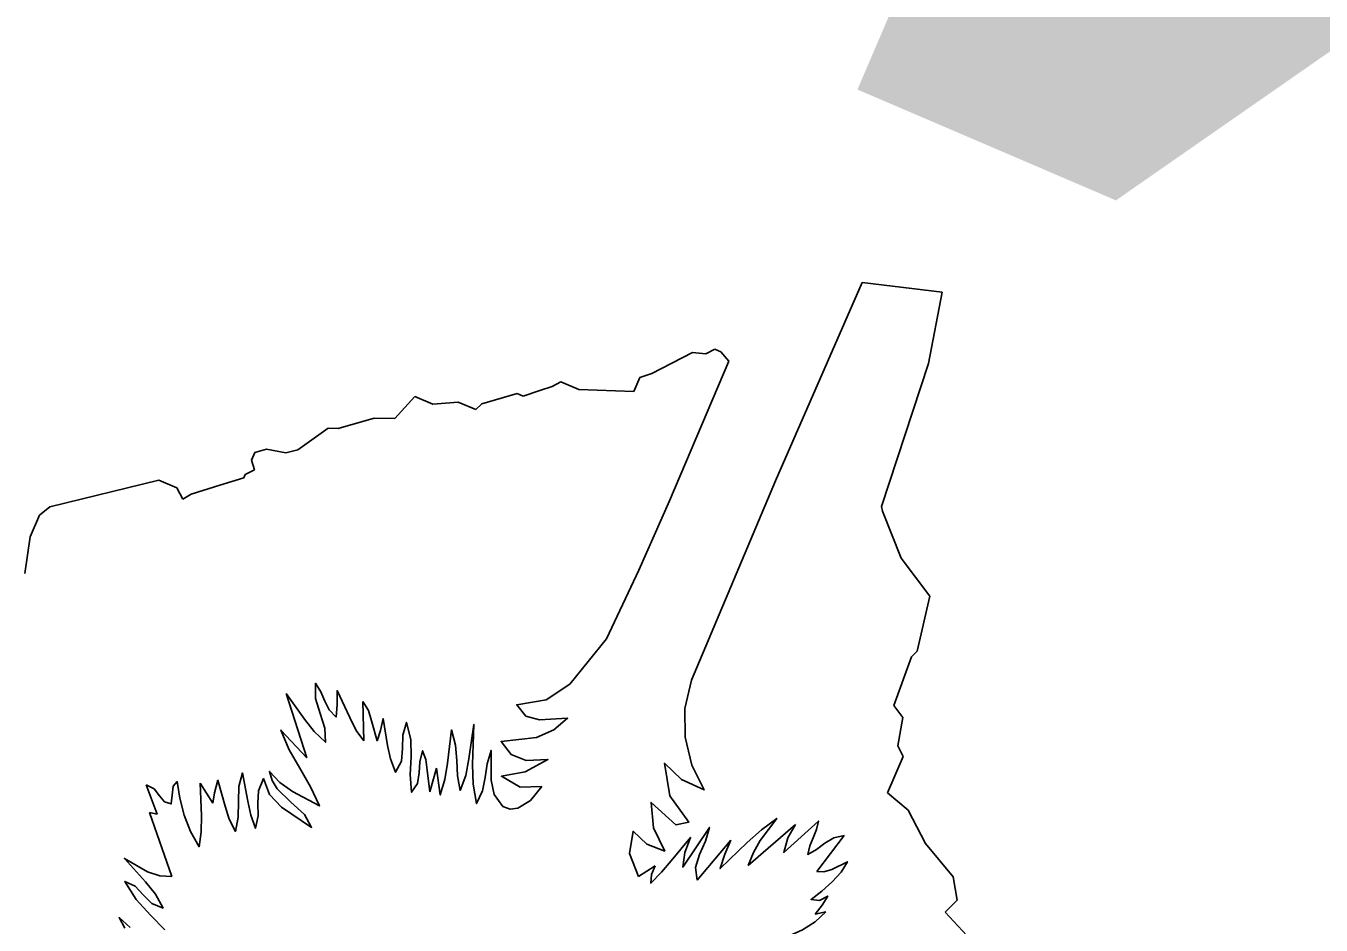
# Model space of a CAD drawing. Extents: x 1581789 to 1622364, y 1043167 to 1103486.
# Drawn here: x 1615132.567 to 1615135.978, y 1098119.207 to 1098121.573 of the extents above; entities that cross this region are included whole.
import ezdxf

# ---------------------------------------------------------------- set-up
doc = ezdxf.new("R2010")
doc.units = 0
doc.layers.add('RD_PD_PatLn2', color=7, linetype='Continuous')

msp = doc.modelspace()

# ---------------------------------------------------------------- linework, layer by layer
at = {"layer": 'RD_PD_PatLn2'}
for p, q in [((1615134.9803, 1098120.8726), (1615134.7693, 1098120.8974)), ((1615134.9435, 1098120.6846), (1615134.9803, 1098120.8726)), ((1615134.3222, 1098120.7137), (1615134.2155, 1098120.6582)), ((1615134.3574, 1098120.7099), (1615134.3222, 1098120.7137)), ((1615134.3813, 1098120.7221), (1615134.3574, 1098120.7099)), ((1615134.3971, 1098120.7153), (1615134.3813, 1098120.7221)), ((1615134.4178, 1098120.6909), (1615134.3971, 1098120.7153)), ((1615134.8198, 1098120.3086), (1615134.9435, 1098120.6846)), ((1615134.1842, 1098120.6477), (1615134.1683, 1098120.6107)), ((1615134.2155, 1098120.6582), (1615134.1842, 1098120.6477)), ((1615133.9209, 1098120.6137), (1615133.877, 1098120.5984)), ((1615133.9534, 1098120.6237), (1615133.9209, 1098120.6137)), ((1615133.9761, 1098120.6361), (1615133.9534, 1098120.6237)), ((1615134.0229, 1098120.616), (1615133.9761, 1098120.6361)), ((1615134.1683, 1098120.6107), (1615134.0229, 1098120.616)), ((1615133.5917, 1098120.5974), (1615133.539, 1098120.5398)), ((1615133.6387, 1098120.5773), (1615133.5917, 1098120.5974)), ((1615133.7053, 1098120.5831), (1615133.6387, 1098120.5773)), ((1615133.7517, 1098120.5633), (1615133.7053, 1098120.5831)), ((1615133.768, 1098120.578), (1615133.7517, 1098120.5633)), ((1615133.8612, 1098120.6052), (1615133.768, 1098120.578)), ((1615133.877, 1098120.5984), (1615133.8612, 1098120.6052)), ((1615133.4846, 1098120.5407), (1615133.3898, 1098120.5131)), ((1615133.539, 1098120.5398), (1615133.4846, 1098120.5407)), ((1615133.363, 1098120.5144), (1615133.2832, 1098120.4576)), ((1615133.3898, 1098120.5131), (1615133.363, 1098120.5144)), ((1615133.1698, 1098120.4504), (1615133.1613, 1098120.4304)), ((1615133.201, 1098120.4591), (1615133.1698, 1098120.4504)), ((1615133.2521, 1098120.4492), (1615133.201, 1098120.4591)), ((1615133.2832, 1098120.4576), (1615133.2521, 1098120.4492)), ((1615133.1689, 1098120.4047), (1615133.1451, 1098120.3928)), ((1615133.1613, 1098120.4304), (1615133.1689, 1098120.4047)), ((1615132.9171, 1098120.3773), (1615132.6304, 1098120.3072)), ((1615132.9646, 1098120.357), (1615132.9171, 1098120.3773)), ((1615133.141, 1098120.3833), (1615133.0782, 1098120.3645)), ((1615133.1451, 1098120.3928), (1615133.141, 1098120.3833)), ((1615132.9802, 1098120.3278), (1615132.9646, 1098120.357)), ((1615133.003, 1098120.3405), (1615132.9802, 1098120.3278)), ((1615133.0782, 1098120.3645), (1615133.003, 1098120.3405)), ((1615132.6304, 1098120.3072), (1615132.603, 1098120.2856)), ((1615134.8229, 1098120.2957), (1615134.8198, 1098120.3086)), ((1615132.603, 1098120.2856), (1615132.5786, 1098120.2286)), ((1615134.8716, 1098120.1722), (1615134.8229, 1098120.2957)), ((1615132.5786, 1098120.2286), (1615132.5648, 1098120.1323)), ((1615134.9478, 1098120.0724), (1615134.8716, 1098120.1722)), ((1615134.9141, 1098119.928), (1615134.9478, 1098120.0724)), ((1615134.8987, 1098119.9125), (1615134.9141, 1098119.928)), ((1615134.8528, 1098119.785), (1615134.8987, 1098119.9125)), ((1615133.3075, 1098119.6472), (1615133.2526, 1098119.8161)), ((1615133.4575, 1098119.6917), (1615133.4545, 1098119.7949)), ((1615134.8759, 1098119.7533), (1615134.8528, 1098119.785)), ((1615134.8627, 1098119.6788), (1615134.8759, 1098119.7533)), ((1615134.8773, 1098119.6504), (1615134.8627, 1098119.6788)), ((1615133.6309, 1098119.5575), (1615133.6483, 1098119.6194)), ((1615134.8363, 1098119.5548), (1615134.8773, 1098119.6504)), ((1615132.9128, 1098119.4983), (1615132.8842, 1098119.5758)), ((1615133.0262, 1098119.5806), (1615133.0599, 1098119.5277)), ((1615133.8957, 1098119.5351), (1615133.9258, 1098119.5711)), ((1615134.8904, 1098119.5092), (1615134.8363, 1098119.5548)), ((1615132.9516, 1098119.3344), (1615132.8931, 1098119.5031)), ((1615132.8931, 1098119.5031), (1615132.9128, 1098119.4983)), ((1615134.9357, 1098119.4216), (1615134.8904, 1098119.5092)), ((1615134.4695, 1098119.3635), (1615134.5941, 1098119.4719)), ((1615134.3349, 1098119.3251), (1615134.4236, 1098119.4304)), ((1615134.7215, 1098119.4426), (1615134.65, 1098119.3478)), ((1615135.0091, 1098119.3339), (1615134.9357, 1098119.4216)), ((1615134.1807, 1098119.3346), (1615134.2239, 1098119.3632)), ((1615135.0195, 1098119.2725), (1615135.0091, 1098119.3339)), ((1615134.6455, 1098119.2355), (1615134.6736, 1098119.2416)), ((1615134.9879, 1098119.2407), (1615135.0195, 1098119.2725)), ((1615135.0564, 1098119.1668), (1615134.9879, 1098119.2407))]:
    msp.add_line(p, q, dxfattribs=at)
for points in [[(1615134.7693, 1098120.8974), (1615134.5409, 1098120.3756), (1615134.3203, 1098119.8511), (1615134.3025, 1098119.7771), (1615134.3035, 1098119.7012), (1615134.3211, 1098119.6281), (1615134.3529, 1098119.5625), (1615134.2933, 1098119.5899), (1615134.2485, 1098119.6327), (1615134.2631, 1098119.5474), (1615134.313, 1098119.4777), (1615134.279, 1098119.4706), (1615134.2134, 1098119.5295), (1615134.22, 1098119.4628), (1615134.2494, 1098119.4016), (1615134.2027, 1098119.4202), (1615134.1663, 1098119.4536), (1615134.1569, 1098119.3952), (1615134.1807, 1098119.3346)], [(1615133.9258, 1098119.5711), (1615133.8687, 1098119.5695), (1615133.8194, 1098119.5986), (1615133.8817, 1098119.6104), (1615133.9417, 1098119.6423), (1615133.8842, 1098119.6397), (1615133.8448, 1098119.6559), (1615133.8184, 1098119.6897), (1615133.912, 1098119.7007), (1615133.9576, 1098119.7203), (1615133.9937, 1098119.7509), (1615133.9195, 1098119.7468), (1615133.8838, 1098119.7563), (1615133.8599, 1098119.7865), (1615133.9372, 1098119.7994), (1615133.9995, 1098119.8409), (1615134.096, 1098119.9599), (1615134.181, 1098120.1407), (1615134.2624, 1098120.323), (1615134.4178, 1098120.6909)], [(1615133.2526, 1098119.8161), (1615133.3008, 1098119.7487), (1615133.3262, 1098119.7164), (1615133.3559, 1098119.6881), (1615133.3541, 1098119.7248), (1615133.342, 1098119.7637), (1615133.3302, 1098119.8035), (1615133.3296, 1098119.843), (1615133.3442, 1098119.8207), (1615133.3545, 1098119.796), (1615133.3661, 1098119.7729), (1615133.3843, 1098119.7543), (1615133.387, 1098119.7876), (1615133.3869, 1098119.8239), (1615133.42, 1098119.7527), (1615133.4371, 1098119.7193), (1615133.4575, 1098119.6917)], [(1615133.4545, 1098119.7949), (1615133.4698, 1098119.7713), (1615133.4776, 1098119.744), (1615133.492, 1098119.6918), (1615133.5012, 1098119.719), (1615133.508, 1098119.7502), (1615133.5191, 1098119.6791), (1615133.5277, 1098119.6442), (1615133.5402, 1098119.6091), (1615133.5561, 1098119.6382), (1615133.5588, 1098119.6715), (1615133.5596, 1098119.7067), (1615133.5692, 1098119.7403), (1615133.581, 1098119.6953), (1615133.5814, 1098119.6495), (1615133.5791, 1098119.6029), (1615133.5831, 1098119.5563), (1615133.5985, 1098119.5794), (1615133.6032, 1098119.6071), (1615133.605, 1098119.6368), (1615133.6118, 1098119.6658), (1615133.6204, 1098119.6429), (1615133.6239, 1098119.6146), (1615133.6309, 1098119.5575)], [(1615133.0599, 1098119.5277), (1615133.064, 1098119.5553), (1615133.0729, 1098119.5878), (1615133.0923, 1098119.52), (1615133.1026, 1098119.4858), (1615133.119, 1098119.4534), (1615133.1265, 1098119.4912), (1615133.1269, 1098119.5317), (1615133.1279, 1098119.5715), (1615133.1376, 1098119.6072), (1615133.1519, 1098119.5329), (1615133.16, 1098119.4964), (1615133.1716, 1098119.4617), (1615133.1788, 1098119.4945), (1615133.1784, 1098119.5273), (1615133.1802, 1098119.5603), (1615133.1931, 1098119.5925), (1615133.2084, 1098119.5504), (1615133.2403, 1098119.5175), (1615133.3198, 1098119.4638), (1615133.3006, 1098119.4982), (1615133.2652, 1098119.5304), (1615133.2291, 1098119.5658), (1615133.2159, 1098119.5871), (1615133.2085, 1098119.6113), (1615133.2357, 1098119.5822), (1615133.2692, 1098119.5584), (1615133.3404, 1098119.5203), (1615133.3166, 1098119.5707), (1615133.2885, 1098119.6194), (1615133.2609, 1098119.6682), (1615133.2388, 1098119.7201), (1615133.3075, 1098119.6472)], [(1615133.6483, 1098119.6194), (1615133.6583, 1098119.5494), (1615133.6703, 1098119.5903), (1615133.6771, 1098119.6331), (1615133.6879, 1098119.7202), (1615133.6989, 1098119.68), (1615133.7022, 1098119.6398), (1615133.704, 1098119.5998), (1615133.7107, 1098119.5614), (1615133.7255, 1098119.6004), (1615133.7338, 1098119.644), (1615133.7469, 1098119.7349), (1615133.7429, 1098119.6292), (1615133.7448, 1098119.5773), (1615133.754, 1098119.5266), (1615133.7694, 1098119.5598), (1615133.7765, 1098119.5952), (1615133.782, 1098119.6313), (1615133.7921, 1098119.6665), (1615133.792, 1098119.5879), (1615133.8005, 1098119.5501), (1615133.8233, 1098119.5186), (1615133.8428, 1098119.5117), (1615133.8624, 1098119.5145), (1615133.8957, 1098119.5351)], [(1615132.8842, 1098119.5758), (1615132.9048, 1098119.5652), (1615132.9191, 1098119.5474), (1615132.9324, 1098119.5312), (1615132.9501, 1098119.5258), (1615132.9534, 1098119.557), (1615132.9555, 1098119.5721), (1615132.966, 1098119.5843), (1615132.9725, 1098119.5409), (1615132.9842, 1098119.4963), (1615133.0012, 1098119.4528), (1615133.0234, 1098119.4128), (1615133.0291, 1098119.4524), (1615133.0294, 1098119.4947), (1615133.0262, 1098119.5806)], [(1615134.4236, 1098119.4304), (1615134.4074, 1098119.3931), (1615134.3951, 1098119.3555), (1615134.4662, 1098119.4244), (1615134.5045, 1098119.4573), (1615134.5445, 1098119.4877), (1615134.5011, 1098119.4294), (1615134.4827, 1098119.3978), (1615134.4695, 1098119.3635)], [(1615134.5941, 1098119.4719), (1615134.5734, 1098119.4365), (1615134.5626, 1098119.3983), (1615134.6542, 1098119.4806), (1615134.6487, 1098119.4586), (1615134.6399, 1098119.4367), (1615134.6312, 1098119.415), (1615134.6258, 1098119.393), (1615134.6489, 1098119.4056), (1615134.6713, 1098119.4221), (1615134.695, 1098119.4366), (1615134.7215, 1098119.4426)], [(1615134.2239, 1098119.3632), (1615134.2144, 1098119.3401), (1615134.2132, 1098119.3171), (1615134.2409, 1098119.3458), (1615134.2663, 1098119.3763), (1615134.3176, 1098119.4377), (1615134.3022, 1098119.3979), (1615134.2969, 1098119.3595), (1615134.367, 1098119.4637), (1615134.3564, 1098119.428), (1615134.3406, 1098119.3927), (1615134.33, 1098119.3584), (1615134.3349, 1098119.3251)], [(1615132.9336, 1098119.1945), (1615132.8951, 1098119.2332), (1615132.8582, 1098119.274), (1615132.828, 1098119.3217), (1615132.8547, 1098119.3092), (1615132.8762, 1098119.2862), (1615132.8989, 1098119.2634), (1615132.9288, 1098119.2514), (1615132.9087, 1098119.2879), (1615132.8827, 1098119.3204), (1615132.8268, 1098119.3825), (1615132.8877, 1098119.3469), (1615132.9204, 1098119.3365), (1615132.9516, 1098119.3344)], [(1615134.65, 1098119.3478), (1615134.6687, 1098119.3471), (1615134.6896, 1098119.3533), (1615134.7302, 1098119.3737), (1615134.7139, 1098119.3465), (1615134.6906, 1098119.3206), (1615134.6633, 1098119.2964), (1615134.6349, 1098119.2745), (1615134.6569, 1098119.2712), (1615134.6786, 1098119.283), (1615134.6635, 1098119.2594), (1615134.6455, 1098119.2355)], [(1615134.6736, 1098119.2416), (1615134.6457, 1098119.2155), (1615134.6124, 1098119.1942), (1615134.5755, 1098119.1774), (1615134.5366, 1098119.1639), (1615134.5532, 1098119.154), (1615134.5731, 1098119.153), (1615134.5934, 1098119.1585), (1615134.6112, 1098119.1682), (1615134.5998, 1098119.1499), (1615134.5824, 1098119.1385), (1615134.5444, 1098119.1226), (1615134.5608, 1098119.1101)], [(1615132.8283, 1098119.1991), (1615132.8128, 1098119.2267), (1615132.842, 1098119.2004)]]:
    msp.add_lwpolyline(points, dxfattribs=at)

# ---------------------------------------------------------------- texts
msp.add_text('4', height=6, rotation=156.8024, dxfattribs=at).set_placement((1615140.2927, 1098125.5608))

doc.saveas('drawing.dxf')
